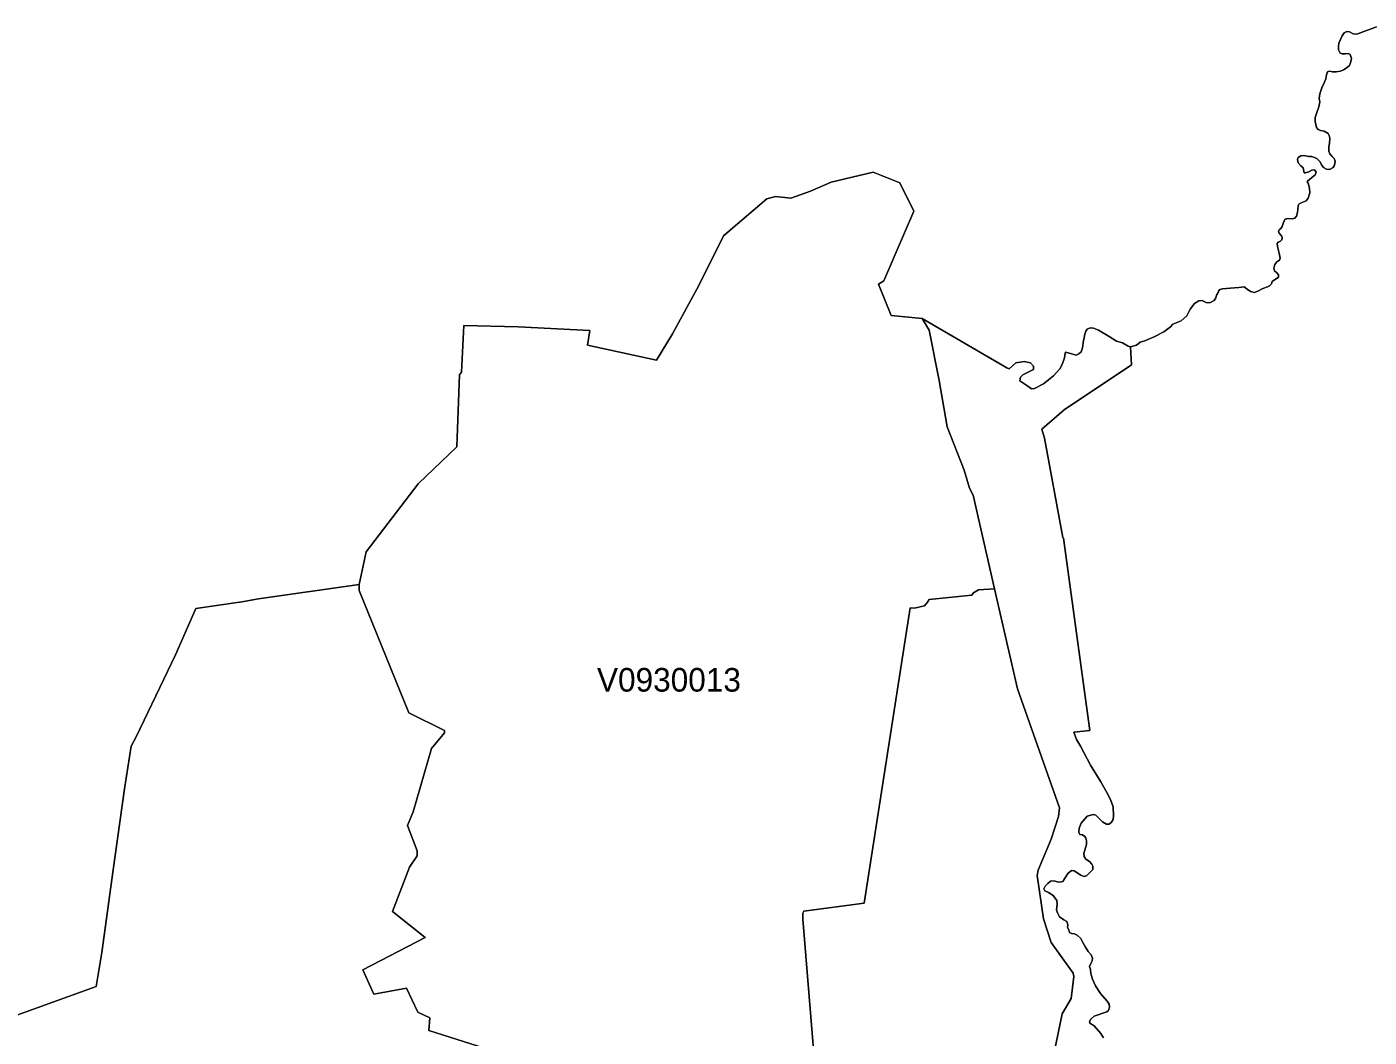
# Model space of a CAD drawing. Extents: x 369010 to 735936, y 6377141 to 6616555.
# Drawn here: x 555583 to 561271, y 6505217 to 6509497 of the extents above; entities that cross this region are included whole.
import ezdxf
from ezdxf.enums import TextEntityAlignment as Align

# ---------------------------------------------------------------- set-up
doc = ezdxf.new("R2010")
doc.units = 0
doc.header["$LTSCALE"] = 40
doc.layers.add('3', color=7, linetype='Continuous', lineweight=13)
doc.layers.add('4', color=7, linetype='Continuous')

msp = doc.modelspace()

# ---------------------------------------------------------------- linework, layer by layer
at = {"layer": '3'}
for points in [[(561301.52, 6509496.52), (561218.11, 6509465.07), (561203.71, 6509467.06), (561187.16, 6509475.34), (561176.24, 6509477.32), (561165.31, 6509471.2), (561155.88, 6509457.79), (561148.76, 6509442.57), (561142.64, 6509427.01), (561140.32, 6509413.11), (561140.32, 6509399.37), (561147.77, 6509385.47), (561156.54, 6509382.16), (561168.79, 6509382.32), (561182.52, 6509383.32), (561190.47, 6509378.85), (561195.43, 6509362.13), (561192.45, 6509343.93), (561187.49, 6509333.17), (561173.26, 6509322.24), (561162, 6509315.13), (561150.09, 6509308.18), (561130.56, 6509306.36), (561115.33, 6509306.36), (561102.42, 6509308.18), (561094.15, 6509305.36), (561089.68, 6509292.95), (561087.19, 6509275.74), (561080.41, 6509259.68), (561069.98, 6509237.67), (561062.2, 6509212.52), (561059.22, 6509192.99), (561061.21, 6509178.26), (561057.24, 6509157.57), (561049.79, 6509133.07), (561042.01, 6509112.39), (561042.51, 6509095.17), (561048.3, 6509069.52), (561054.26, 6509061.08), (561065.02, 6509057.27), (561080.74, 6509054.29), (561096.46, 6509044.86), (561101.43, 6509036.58), (561104.9, 6509024.67), (561102.92, 6509002.49), (561099.44, 6508990.24), (561099.94, 6508970.55), (561104.41, 6508958.3), (561114.67, 6508947.38), (561122.12, 6508938.61), (561126.58, 6508927.19), (561126.09, 6508916.93), (561123.11, 6508908.48), (561117.65, 6508901.37), (561103.41, 6508892.27), (561090.67, 6508893.76), (561076.77, 6508901.2), (561068.49, 6508911.46), (561063.03, 6508925.37), (561049.29, 6508938.61), (561027.61, 6508946.88), (561014.87, 6508947.87), (560994.68, 6508951.35), (560981.93, 6508949.86), (560969.69, 6508943.57), (560966.71, 6508935.13), (560969.69, 6508920.9), (560981.44, 6508907.49), (560990.87, 6508898.72), (560995.67, 6508878.53), (561001.13, 6508877.54), (561014.87, 6508882.5), (561028.61, 6508889.29), (561039.53, 6508890.78), (561046.31, 6508881.51), (561041.52, 6508869.76), (561017.85, 6508850.39), (561009.08, 6508843.61), (561007.59, 6508839.47), (561011.89, 6508834.67), (561017.85, 6508812.99), (561019.83, 6508792.96), (561012.39, 6508770.29), (561004.61, 6508760.19), (560982.93, 6508750.76), (560973.16, 6508745.46), (560970.18, 6508738.51), (560967.7, 6508709.88), (560963.23, 6508694.16), (560955.45, 6508685.88), (560944.53, 6508683.9), (560925.83, 6508684.39), (560914.57, 6508681.91), (560909.11, 6508672.48), (560901.83, 6508650.46)], [(561046.31, 6508881.51), (561039.53, 6508890.78), (561028.61, 6508889.29), (561014.87, 6508882.5), (561001.13, 6508877.54), (560995.67, 6508878.53), (560990.87, 6508898.72), (560981.44, 6508907.49), (560969.69, 6508920.9), (560966.71, 6508935.13), (560969.69, 6508943.57), (560981.93, 6508949.86), (560994.68, 6508951.35), (561014.87, 6508947.87), (561027.61, 6508946.88), (561049.29, 6508938.61), (561063.03, 6508925.37), (561068.49, 6508911.46), (561076.77, 6508901.2), (561090.67, 6508893.76), (561103.41, 6508892.27), (561117.65, 6508901.37), (561123.11, 6508908.48), (561126.09, 6508916.93), (561126.58, 6508927.19), (561122.12, 6508938.61), (561114.67, 6508947.38), (561104.41, 6508958.3), (561099.94, 6508970.55), (561099.44, 6508990.24), (561102.92, 6509002.49), (561104.9, 6509024.67), (561101.43, 6509036.58), (561096.46, 6509044.86), (561080.74, 6509054.29), (561065.02, 6509057.27), (561054.26, 6509061.08), (561048.3, 6509069.52), (561042.51, 6509095.17), (561042.01, 6509112.39), (561049.79, 6509133.07), (561057.24, 6509157.57), (561061.21, 6509178.26), (561059.22, 6509192.99), (561062.2, 6509212.52), (561069.98, 6509237.67), (561080.41, 6509259.68), (561087.19, 6509275.74), (561089.68, 6509292.95), (561094.15, 6509305.36), (561102.42, 6509308.18), (561115.33, 6509306.36), (561130.56, 6509306.36), (561150.09, 6509308.18), (561162, 6509315.13), (561173.26, 6509322.24), (561187.49, 6509333.17), (561192.45, 6509343.93), (561195.43, 6509362.13), (561190.47, 6509378.85), (561182.52, 6509383.32), (561168.79, 6509382.32), (561156.54, 6509382.16), (561147.77, 6509385.47), (561140.32, 6509399.37), (561140.32, 6509413.11), (561142.64, 6509427.01), (561148.76, 6509442.57), (561155.88, 6509457.79), (561165.31, 6509471.2), (561176.24, 6509477.32), (561187.16, 6509475.34), (561203.71, 6509467.06), (561218.11, 6509465.07), (561301.52, 6509496.52)], [(555324.84, 6505232.48), (555876.3, 6505431.74), (555900.96, 6505576.39), (555949.12, 6505925.44), (555997.28, 6506268.53), (556025.75, 6506449.1), (556046.44, 6506489.48), (556213.6, 6506837.2), (556298.67, 6507032.33), (556494.29, 6507060.63), (556564.96, 6507073.87), (556991.8, 6507134.78), (557020.76, 6507272.81), (557240.88, 6507560.45), (557405.06, 6507717.85), (557416.65, 6508022.71), (557425.09, 6508033.3), (557434.69, 6508232.24), (557665.73, 6508225.78), (557968.44, 6508210.06), (557958.67, 6508147.99), (558251.61, 6508084.11), (558318.48, 6508196.82), (558430.52, 6508400.55), (558534.79, 6508611.24), (558718.67, 6508767.64), (558754.91, 6508778.56), (558819.79, 6508770.62), (558903.37, 6508800.74), (558991.91, 6508838.15), (559168.84, 6508880.85), (559282.87, 6508835.17), (559341.95, 6508715.51), (559214.19, 6508421.24), (559191.51, 6508407.01), (559245.63, 6508273.61), (559376.38, 6508261.7), (559736.19, 6508052.17), (559744.96, 6508048.2), (559773.59, 6508073.68), (559808.84, 6508079.64), (559836.48, 6508073.68), (559848.23, 6508059.95), (559849.22, 6508045.22), (559804.04, 6508022.54), (559793.12, 6508012.78), (559790.3, 6507997.05), (559819.76, 6507977.36), (559839.46, 6507963.46), (559852.2, 6507964.45), (559890.6, 6507985.14), (559933.8, 6508018.57), (559960.28, 6508048.2)], [(558936.97, 6504907.09), (558871.59, 6505716.74), (558870.93, 6505741.9), (558875.56, 6505750.34), (559130.61, 6505785.09), (559326.4, 6507035.64), (559344.27, 6507033.82), (559387.3, 6507044.58), (559399.72, 6507059.31), (559406.17, 6507070.4), (559586.9, 6507089.43), (559594.68, 6507099.53), (559615.86, 6507111.44), (559683.89, 6507115.91), (559593.02, 6507513.29), (559577.63, 6507542.58), (559555.12, 6507618.22), (559482.47, 6507802.26), (559449.37, 6507998.54), (559406.67, 6508212.21), (559376.38, 6508261.7), (559245.63, 6508273.61), (559191.51, 6508407.01), (559214.19, 6508421.24), (559341.95, 6508715.51), (559282.87, 6508835.17), (559168.84, 6508880.85), (558991.91, 6508838.15), (558903.37, 6508800.74), (558819.79, 6508770.62), (558754.91, 6508778.56), (558718.67, 6508767.64), (558534.79, 6508611.24), (558430.52, 6508400.55), (558318.48, 6508196.82), (558251.61, 6508084.11), (557958.67, 6508147.99), (557968.44, 6508210.06), (557665.73, 6508225.78), (557434.69, 6508232.24), (557425.09, 6508033.3), (557416.65, 6508022.71), (557405.06, 6507717.85), (557240.88, 6507560.45), (557020.76, 6507272.81), (556991.8, 6507134.78), (556991.47, 6507108.96), (557201.82, 6506591.43), (557353.09, 6506515.79), (557353.09, 6506506.69), (557297.81, 6506440.16), (557219.7, 6506171.71), (557196.86, 6506113.12), (557236.58, 6506006.54), (557236.58, 6505985.68), (557204.64, 6505936.86), (557132.15, 6505749.68), (557271.17, 6505639.28), (557006.86, 6505502.91), (557054.03, 6505399.8), (557192.06, 6505425.12), (557240.55, 6505323.5), (557290.7, 6505298.68), (557287.06, 6505245.72), (557553.35, 6505160.32)], [(559960.28, 6508048.2), (559970.21, 6508066.4), (559979.97, 6508094.87), (559982.45, 6508113.9), (559985.93, 6508119.03), (560009.43, 6508111.09), (560029.13, 6508105.79), (560040.88, 6508111.42), (560050.31, 6508120.35), (560056.1, 6508137.57), (560060.57, 6508168.02), (560062.56, 6508171.99), (560065.54, 6508194.67), (560070.5, 6508207.41), (560075.8, 6508215.69), (560088.21, 6508221.15), (560102.45, 6508219.66), (560123.96, 6508211.88), (560168.81, 6508185.56), (560200.75, 6508164.88), (560226.24, 6508157.43), (560249.41, 6508143.69), (560259.67, 6508141.21), (560284.33, 6508148.66), (560301.05, 6508161.4), (560320.25, 6508166.36), (560333.49, 6508172.65), (560359.47, 6508183.08), (560400.35, 6508205.42), (560428.82, 6508226.11), (560439.58, 6508236.87), (560474.5, 6508251.77), (560498.17, 6508272.78), (560512.9, 6508300.92), (560531.1, 6508324.26), (560549.8, 6508336.67), (560563.04, 6508337.66), (560583.23, 6508328.23), (560598.46, 6508328.72), (560614.68, 6508336.83), (560621.13, 6508348.09), (560623.95, 6508360.5), (560630.4, 6508371.26), (560631.89, 6508377.22), (560638.35, 6508383.34), (560650.1, 6508386.98), (560665.82, 6508388.97), (560682.54, 6508389.96), (560718.45, 6508392.77), (560740.96, 6508395.42), (560754.37, 6508386.15), (560768.6, 6508375.73), (560784.82, 6508371.76), (560801.53, 6508378.71), (560817.75, 6508387.48), (560847.21, 6508397.91), (560856.48, 6508408.17), (560860.45, 6508418.59), (560886.11, 6508435.81), (560886.11, 6508446.56), (560880.15, 6508454.01), (560870.38, 6508462.95), (560867.4, 6508473.87), (560870.88, 6508489.76), (560880.15, 6508501.01), (560890.91, 6508508.96), (560893.89, 6508517.23), (560889.58, 6508537.92), (560883.13, 6508566.22), (560881.14, 6508578.97), (560885.61, 6508583.93), (560895.87, 6508588.9), (560900.34, 6508594.85), (560901.83, 6508603.63), (560899.84, 6508611.57), (560890.08, 6508622.83), (560887.1, 6508631.27), (560889.09, 6508636.07), (560896.86, 6508642.52), (560901.83, 6508650.46), (560909.11, 6508672.48), (560914.57, 6508681.91), (560925.83, 6508684.39), (560944.53, 6508683.9), (560955.45, 6508685.88), (560963.23, 6508694.16), (560967.7, 6508709.88), (560970.18, 6508738.51), (560973.16, 6508745.46), (560982.93, 6508750.76), (561004.61, 6508760.19), (561012.39, 6508770.29), (561019.83, 6508792.96), (561017.85, 6508812.99), (561011.89, 6508834.67), (561007.59, 6508839.47), (561009.08, 6508843.61), (561017.85, 6508850.39), (561041.52, 6508869.76), (561046.31, 6508881.51)], [(560901.83, 6508650.46), (560896.86, 6508642.52), (560889.09, 6508636.07), (560887.1, 6508631.27), (560890.08, 6508622.83), (560899.84, 6508611.57), (560901.83, 6508603.63), (560900.34, 6508594.85), (560895.87, 6508588.9), (560885.61, 6508583.93), (560881.14, 6508578.97), (560883.13, 6508566.22), (560889.58, 6508537.92), (560893.89, 6508517.23), (560890.91, 6508508.96), (560880.15, 6508501.01), (560870.88, 6508489.76), (560867.4, 6508473.87), (560870.38, 6508462.95), (560880.15, 6508454.01), (560886.11, 6508446.56), (560886.11, 6508435.81), (560860.45, 6508418.59), (560856.48, 6508408.17), (560847.21, 6508397.91), (560817.75, 6508387.48), (560801.53, 6508378.71), (560784.82, 6508371.76), (560768.6, 6508375.73), (560754.37, 6508386.15), (560740.96, 6508395.42), (560718.45, 6508392.77), (560682.54, 6508389.96), (560665.82, 6508388.97), (560650.1, 6508386.98), (560638.35, 6508383.34), (560631.89, 6508377.22), (560630.4, 6508371.26), (560623.95, 6508360.5), (560621.13, 6508348.09), (560614.68, 6508336.83), (560598.46, 6508328.72), (560583.23, 6508328.23), (560563.04, 6508337.66), (560549.8, 6508336.67), (560531.1, 6508324.26), (560512.9, 6508300.92), (560498.17, 6508272.78), (560474.5, 6508251.77), (560439.58, 6508236.87), (560428.82, 6508226.11), (560400.35, 6508205.42), (560359.47, 6508183.08), (560333.49, 6508172.65), (560320.25, 6508166.36), (560301.05, 6508161.4), (560284.33, 6508148.66), (560259.67, 6508141.21), (560264.47, 6508065.24), (559978.32, 6507873.92), (559883.32, 6507792.49), (559894.9, 6507754.09), (559973.02, 6507334.05), (559976.33, 6507330.4), (560087.88, 6506516.79), (560019.86, 6506508.51), (560031.28, 6506478.56), (560047.83, 6506449.59), (560090.36, 6506369.32), (560134.06, 6506298.32), (560166, 6506241.39), (560176.43, 6506219.87), (560186.19, 6506192.23), (560188.18, 6506155.33), (560186.85, 6506139.77), (560179.74, 6506128.18), (560168.98, 6506119.08), (560158.55, 6506119.74), (560141.67, 6506128.85), (560113.04, 6506158.14), (560102.28, 6506159.79), (560092.18, 6506157.81), (560075.63, 6506152.68), (560050.81, 6506123.22), (560042.04, 6506102.7), (560040.05, 6506084.82), (560045.02, 6506075.72), (560056.93, 6506074.06), (560065.87, 6506067.77), (560070.34, 6506060), (560072.82, 6506048.08), (560073.48, 6506033.68), (560061.73, 6505994.62), (560063.72, 6505982.87), (560070.5, 6505971.78), (560085.89, 6505960.69), (560096.32, 6505950.27), (560100.13, 6505941.83), (560099.47, 6505927.26), (560073.15, 6505900.62)], [(559376.38, 6508261.7), (559406.67, 6508212.21), (559449.37, 6507998.54), (559482.47, 6507802.26), (559555.12, 6507618.22), (559577.63, 6507542.58), (559593.02, 6507513.29), (559683.89, 6507115.91), (559780.21, 6506692.06), (559958.29, 6506188.92), (559954.32, 6506151.19), (559924.03, 6506055.86), (559868.59, 6505924.61), (559864.12, 6505902.1), (559890.77, 6505719.06), (559923.7, 6505617.44), (560016.22, 6505488.84), (560019.53, 6505473.45), (560008.6, 6505380.93), (559969.71, 6505315.39), (559864.12, 6504803.32)], [(560168.81, 6508185.56), (560123.96, 6508211.88), (560102.45, 6508219.66), (560088.21, 6508221.15), (560075.8, 6508215.69), (560070.5, 6508207.41), (560065.54, 6508194.67), (560062.56, 6508171.99), (560060.57, 6508168.02), (560056.1, 6508137.57), (560050.31, 6508120.35), (560040.88, 6508111.42), (560029.13, 6508105.79), (560009.43, 6508111.09), (559985.93, 6508119.03), (559982.45, 6508113.9), (559979.97, 6508094.87), (559970.21, 6508066.4), (559960.28, 6508048.2), (559933.8, 6508018.57), (559890.6, 6507985.14), (559852.2, 6507964.45), (559839.46, 6507963.46), (559819.76, 6507977.36), (559790.3, 6507997.05), (559793.12, 6508012.78), (559804.04, 6508022.54), (559849.22, 6508045.22), (559848.23, 6508059.95), (559836.48, 6508073.68), (559808.84, 6508079.64), (559773.59, 6508073.68), (559744.96, 6508048.2), (559736.19, 6508052.17), (559376.38, 6508261.7)], [(560087.88, 6505276.5), (560086.56, 6505282.95), (560091.52, 6505293.05), (560105.59, 6505306.62), (560158.72, 6505324.16), (560166.83, 6505330.29), (560171.13, 6505344.03), (560168.81, 6505356.44), (560161.36, 6505370.17), (560132.9, 6505401.79), (560111.38, 6505434.72), (560098.31, 6505462.53), (560090.86, 6505487.02), (560089.54, 6505504.23), (560085.23, 6505515.98), (560091.19, 6505529.39), (560097.65, 6505540.98), (560098.31, 6505552.39), (560092.68, 6505565.8), (560080.76, 6505579.87), (560068.35, 6505598.4), (560057.26, 6505617.6), (560049.48, 6505634.98), (560033.93, 6505648.88), (560022.18, 6505655.17), (560010.26, 6505656.83), (560000.99, 6505660.63), (559998.18, 6505671.72), (559992.88, 6505682.15), (559993.87, 6505692.91), (559989.41, 6505706.64), (559976.99, 6505714.09), (559958.46, 6505727.5), (559949.85, 6505744.21), (559946.71, 6505756.3), (559949.19, 6505780.79), (559946.87, 6505796.51), (559931.31, 6505817.7), (559911.62, 6505830.44), (559896.39, 6505837.23), (559893.08, 6505846), (559898.05, 6505856.43), (559908.97, 6505868.67), (559921.22, 6505878.44), (559935.29, 6505879.1), (559950.02, 6505874.63), (559960.44, 6505873.31), (559972.69, 6505876.78), (559994.21, 6505910.38), (560009.27, 6505923.45), (560020.69, 6505922.13), (560049.65, 6505903.76), (560061.73, 6505898.3), (560073.15, 6505900.62), (560099.47, 6505927.26), (560100.13, 6505941.83), (560096.32, 6505950.27), (560085.89, 6505960.69), (560070.5, 6505971.78), (560063.72, 6505982.87), (560061.73, 6505994.62), (560073.48, 6506033.68), (560072.82, 6506048.08), (560070.34, 6506060), (560065.87, 6506067.77), (560056.93, 6506074.06), (560045.02, 6506075.72), (560040.05, 6506084.82), (560042.04, 6506102.7), (560050.81, 6506123.22), (560075.63, 6506152.68), (560092.18, 6506157.81), (560102.28, 6506159.79), (560113.04, 6506158.14), (560141.67, 6506128.85), (560158.55, 6506119.74), (560168.98, 6506119.08), (560179.74, 6506128.18), (560186.85, 6506139.77), (560188.18, 6506155.33), (560186.19, 6506192.23), (560176.43, 6506219.87), (560166, 6506241.39), (560134.06, 6506298.32), (560090.36, 6506369.32), (560047.83, 6506449.59), (560031.28, 6506478.56), (560019.86, 6506508.51), (560087.88, 6506516.79), (559976.33, 6507330.4), (559973.02, 6507334.05), (559894.9, 6507754.09), (559883.32, 6507792.49), (559978.32, 6507873.92), (560264.47, 6508065.24), (560259.67, 6508141.21), (560249.41, 6508143.69), (560226.24, 6508157.43), (560200.75, 6508164.88), (560168.81, 6508185.56)], [(556991.8, 6507134.78), (556564.96, 6507073.87), (556494.29, 6507060.63), (556298.67, 6507032.33), (556213.6, 6506837.2), (556046.44, 6506489.48), (556025.75, 6506449.1), (555997.28, 6506268.53), (555949.12, 6505925.44), (555900.96, 6505576.39), (555876.3, 6505431.74), (555324.84, 6505232.48)], [(557553.35, 6505160.32), (557287.06, 6505245.72), (557290.7, 6505298.68), (557240.55, 6505323.5), (557192.06, 6505425.12), (557054.03, 6505399.8), (557006.86, 6505502.91), (557271.17, 6505639.28), (557132.15, 6505749.68), (557204.64, 6505936.86), (557236.58, 6505985.68), (557236.58, 6506006.54), (557196.86, 6506113.12), (557219.7, 6506171.71), (557297.81, 6506440.16), (557353.09, 6506506.69), (557353.09, 6506515.79), (557201.82, 6506591.43), (556991.47, 6507108.96), (556991.8, 6507134.78)], [(559864.12, 6504803.32), (559969.71, 6505315.39), (560008.6, 6505380.93), (560019.53, 6505473.45), (560016.22, 6505488.84), (559923.7, 6505617.44), (559890.77, 6505719.06), (559864.12, 6505902.1), (559868.59, 6505924.61), (559924.03, 6506055.86), (559954.32, 6506151.19), (559958.29, 6506188.92), (559780.21, 6506692.06), (559683.89, 6507115.91), (559615.86, 6507111.44), (559594.68, 6507099.53), (559586.9, 6507089.43), (559406.17, 6507070.4), (559399.72, 6507059.31), (559387.3, 6507044.58), (559344.27, 6507033.82), (559326.4, 6507035.64), (559130.61, 6505785.09), (558875.56, 6505750.34), (558870.93, 6505741.9), (558871.59, 6505716.74), (558936.97, 6504907.09)], [(560073.15, 6505900.62), (560061.73, 6505898.3), (560049.65, 6505903.76), (560020.69, 6505922.13), (560009.27, 6505923.45), (559994.21, 6505910.38), (559972.69, 6505876.78), (559960.44, 6505873.31), (559950.02, 6505874.63), (559935.29, 6505879.1), (559921.22, 6505878.44), (559908.97, 6505868.67), (559898.05, 6505856.43), (559893.08, 6505846), (559896.39, 6505837.23), (559911.62, 6505830.44), (559931.31, 6505817.7), (559946.87, 6505796.51), (559949.19, 6505780.79), (559946.71, 6505756.3), (559949.85, 6505744.21), (559958.46, 6505727.5), (559976.99, 6505714.09), (559989.41, 6505706.64), (559993.87, 6505692.91), (559992.88, 6505682.15), (559998.18, 6505671.72), (560000.99, 6505660.63), (560010.26, 6505656.83), (560022.18, 6505655.17), (560033.93, 6505648.88), (560049.48, 6505634.98), (560057.26, 6505617.6), (560068.35, 6505598.4), (560080.76, 6505579.87), (560092.68, 6505565.8), (560098.31, 6505552.39), (560097.65, 6505540.98), (560091.19, 6505529.39), (560085.23, 6505515.98), (560089.54, 6505504.23), (560090.86, 6505487.02), (560098.31, 6505462.53), (560111.38, 6505434.72), (560132.9, 6505401.79), (560161.36, 6505370.17), (560168.81, 6505356.44), (560171.13, 6505344.03), (560166.83, 6505330.29), (560158.72, 6505324.16), (560105.59, 6505306.62), (560091.52, 6505293.05), (560086.56, 6505282.95), (560087.88, 6505276.5), (560105.42, 6505264.75), (560133.89, 6505233.14), (560145.31, 6505213.77)], [(560145.31, 6505213.77), (560133.89, 6505233.14), (560105.42, 6505264.75), (560087.88, 6505276.5)]]:
    msp.add_lwpolyline(points, dxfattribs=at)

# ---------------------------------------------------------------- texts
at = {"layer": '4'}
msp.add_text('V0930013', height=100, dxfattribs=at).set_placement((558303.94, 6506680.82), align=Align.CENTER)

doc.saveas('drawing.dxf')
